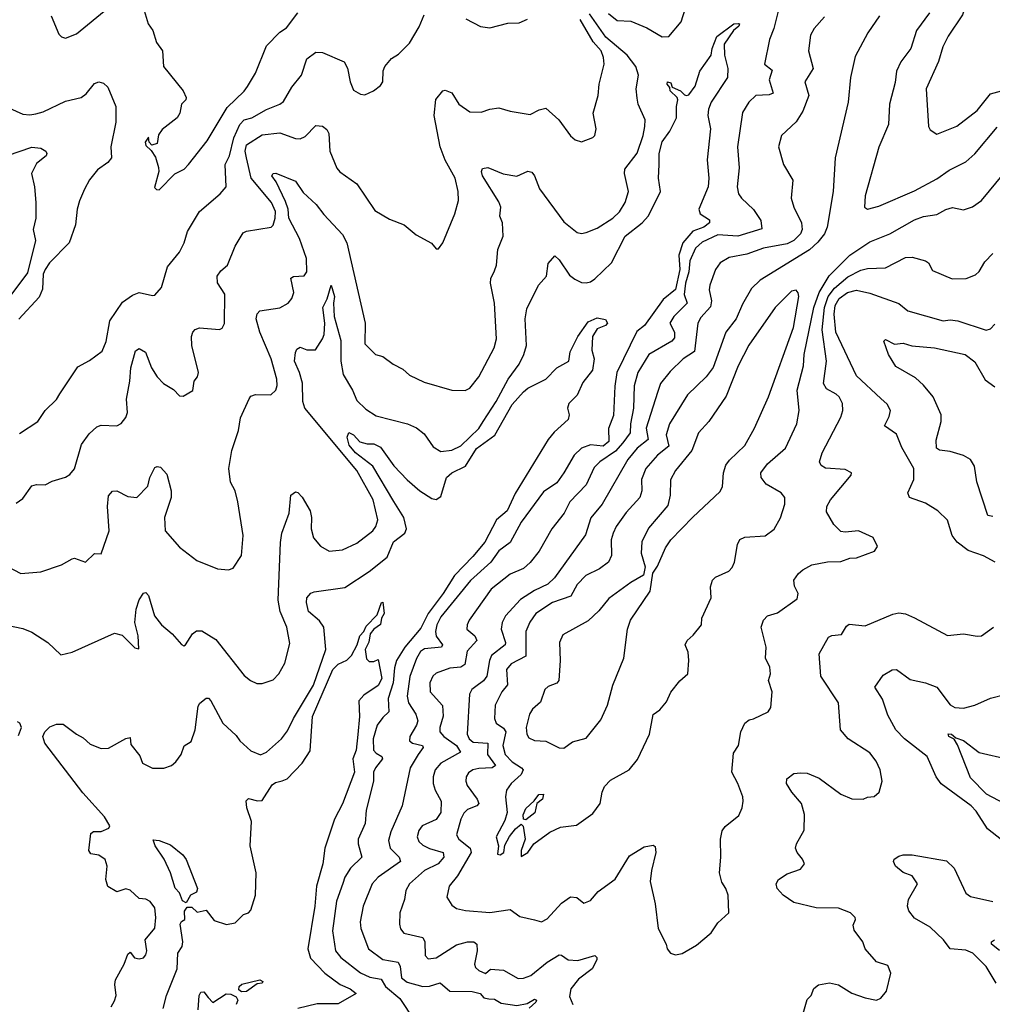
# Model space of a CAD drawing. Extents: x 1245432 to 1420865, y 606325 to 671314.
# Tile 281 of 382: x 1364470 to 1368823, y 649726 to 654134. Entities that reach past the tile are written whole.
import ezdxf

# ---------------------------------------------------------------- set-up
doc = ezdxf.new("R2010")
doc.units = 0

msp = doc.modelspace()

# ---------------------------------------------------------------- linework, layer by layer
at = {"layer": '0CON20XD'}
for points in [[(1368852.4, 654557.6), (1368821.1, 654485), (1368768.1, 654391.9), (1368690, 654155), (1368625, 654059.4), (1368602.5, 654012.5), (1368582.7, 653947.3), (1368526.9, 653825), (1368538, 653655), (1368545, 653641.2), (1368575, 653622), (1368665, 653656.5), (1368755, 653727.5), (1368815, 653801.8), (1368865, 653815.4)], [(1364610.6, 654150.6), (1364645, 654068.8), (1364656.8, 654056.8), (1364675, 654050.6), (1364725, 654070), (1364865, 654185.6)], [(1365028, 654175), (1365045.8, 654115), (1365066, 654085), (1365082.5, 654032.5), (1365110, 653995), (1365114, 653924), (1365202, 653815), (1365215.6, 653785), (1365214, 653775), (1365194.2, 653755), (1365186.5, 653715), (1365175, 653694), (1365108.3, 653641.7), (1365091.7, 653618.3), (1365085, 653580), (1365061.7, 653571.7), (1365050, 653585), (1365047.5, 653607.5), (1365032.5, 653585), (1365035, 653570), (1365058.8, 653548.8), (1365078.3, 653518.3), (1365091.7, 653471.7), (1365092.5, 653455), (1365073, 653383), (1365083, 653373), (1365095, 653372.5), (1365165, 653443.8), (1365206.2, 653465), (1365225.7, 653485), (1365308.8, 653591.2), (1365398.7, 653741.3), (1365475, 653813.3), (1365490.5, 653835), (1365525.5, 653895), (1365575, 654016.6), (1365635, 654077.5), (1365665, 654098.1), (1365715, 654164.4)], [(1365575, 653731.3), (1365634, 653755), (1365651.7, 653768.3), (1365687.6, 653832.4), (1365732.1, 653885), (1365755, 653959.2), (1365795, 653988), (1365825, 653987.1), (1365922.5, 653945), (1365937.3, 653917.3), (1365948.9, 653855), (1365965, 653818.8), (1365995, 653800), (1366015, 653798.1), (1366053.3, 653815), (1366085, 653840), (1366095.7, 653855), (1366096.5, 653905), (1366103.8, 653925), (1366135, 653960), (1366165, 653980), (1366215, 654028.6), (1366258.4, 654101.6), (1366280.5, 654155)], [(1367865, 654172), (1367845.9, 654095), (1367825.4, 654045), (1367803.3, 653935), (1367837.7, 653907.7), (1367825.3, 653865), (1367841.9, 653805), (1367825, 653797.5), (1367764.4, 653795), (1367733.6, 653765), (1367705, 653718), (1367682.7, 653565), (1367690.7, 653470.7), (1367681.5, 653385), (1367686.9, 653355), (1367700.6, 653335), (1367754.7, 653284.7), (1367786.8, 653235), (1367792.1, 653197.9), (1367685, 653164.5), (1367595, 653171), (1367525, 653137.8), (1367495, 653110.7), (1367470.2, 653055), (1367464.6, 653005), (1367450.1, 652955), (1367444.1, 652904.1), (1367457.8, 652865), (1367398.2, 652805), (1367380.3, 652775), (1367400.3, 652735), (1367400.6, 652709.4), (1367388.5, 652695), (1367286.2, 652635), (1367236.5, 652555), (1367220, 652495), (1367217.8, 652395), (1367203.8, 652325), (1367202.3, 652285), (1367170.4, 652239.6), (1367137.3, 652202.7), (1367066.2, 652155), (1367041.2, 652128.8), (1367005, 652050.9), (1366932.5, 651975), (1366907.1, 651925), (1366851.8, 651855), (1366795.4, 651755), (1366755.6, 651704.4), (1366725, 651677.1), (1366665, 651651.1), (1366580.4, 651585), (1366482.1, 651445), (1366472.7, 651425), (1366471.8, 651405), (1366507.7, 651375), (1366515.9, 651355), (1366473.6, 651306.4), (1366463, 651247), (1366445, 651235.8), (1366395, 651230.5), (1366335, 651208.2), (1366320, 651195), (1366305.5, 651165), (1366307.3, 651125), (1366363.1, 651063.1), (1366365, 651016.2), (1366350.3, 650965), (1366350.8, 650945), (1366368.2, 650925), (1366425, 650883.9), (1366443.8, 650855), (1366355, 650805.2), (1366330, 650775), (1366321.4, 650745), (1366321.1, 650715), (1366329.7, 650685), (1366357.1, 650635), (1366354.7, 650585), (1366335, 650553.8), (1366271.5, 650525), (1366256.6, 650503.4), (1366248.8, 650475), (1366256.4, 650455), (1366275, 650438.2), (1366305, 650422.9), (1366365, 650405.4), (1366369.3, 650385), (1366343.2, 650355), (1366282.5, 650325), (1366214.5, 650265), (1366199.1, 650235), (1366192.5, 650195), (1366171.5, 650135), (1366170.5, 650085), (1366175, 650063.8), (1366189.2, 650045), (1366274.3, 650024.3), (1366283.6, 650005), (1366285.6, 649945), (1366298.9, 649928.9), (1366335, 649934.7), (1366425, 649992.9), (1366473.8, 650006.2), (1366503.3, 650005), (1366515.6, 649995), (1366517.9, 649965), (1366505.4, 649905), (1366510.3, 649890.3), (1366525, 649876.7), (1366555, 649864.4), (1366577, 649883), (1366635, 649878.5), (1366701.7, 649841.7), (1366725, 649842.6), (1366758.6, 649855), (1366830.5, 649915), (1366885, 649946.9), (1366895, 649946.2), (1366925.3, 649925.3), (1366967.6, 649922.4), (1367045, 649943.8), (1367053.8, 649935), (1367052.9, 649925), (1367031.8, 649885), (1366971.4, 649838.6), (1366936.9, 649795), (1366930.5, 649760.5), (1366945.8, 649725)], [(1368073, 654147), (1368025.6, 654095), (1368008.9, 654065), (1368000.9, 653995), (1368021.2, 653915), (1367984.5, 653855), (1368002.3, 653795), (1367975.3, 653724.7), (1367945, 653677.1), (1367880, 653615), (1367867.1, 653565), (1367888.6, 653485), (1367930, 653415), (1367923.5, 653335), (1367935.5, 653295), (1367969.7, 653225), (1367972.1, 653195), (1367965.3, 653175), (1367935.3, 653145), (1367905, 653130.2), (1367798.8, 653111.2), (1367725, 653084.2), (1367645, 653069.2), (1367605.6, 653045), (1367584.5, 653015), (1367558.8, 652945), (1367555.5, 652924.5), (1367566.2, 652875), (1367562.2, 652847.8), (1367519.4, 652800.6), (1367505.4, 652775), (1367491, 652649), (1367439.1, 652615), (1367380.9, 652559.1), (1367338.5, 652505), (1367324.6, 652464.6), (1367274.8, 652305), (1367283.8, 652255), (1367234.2, 652215), (1367191.9, 652165), (1367076.8, 651965), (1367026.8, 651903.2), (1367002, 651828), (1366863.6, 651635), (1366833.8, 651606.2), (1366775, 651578.8), (1366712.1, 651537.9), (1366643.9, 651465), (1366629.7, 651435), (1366624.7, 651405), (1366645.3, 651345), (1366642.8, 651335), (1366582.4, 651287.6), (1366572.6, 651265), (1366560.7, 651195), (1366546, 651174), (1366511.5, 651148.5), (1366494.5, 651135), (1366483.3, 651115), (1366472.9, 650935), (1366481.4, 650915), (1366500.2, 650900.2), (1366565.5, 650895.5), (1366564.5, 650845), (1366599.3, 650795), (1366585.6, 650784.4), (1366525, 650782), (1366498.6, 650775), (1366478.4, 650761.6), (1366469.1, 650745), (1366467.1, 650725), (1366473.2, 650705), (1366518.2, 650645), (1366525.4, 650625), (1366515.7, 650615), (1366475, 650597.9), (1366458.2, 650581.8), (1366444.3, 650555), (1366426, 650485), (1366435.3, 650465), (1366486.2, 650425), (1366491.4, 650405), (1366429, 650301), (1366393.1, 650255), (1366381.4, 650205), (1366405, 650169.2), (1366425.5, 650155.5), (1366465, 650146.4), (1366575, 650136.9), (1366665, 650150.6), (1366709.4, 650119.4), (1366775, 650103.4), (1366805, 650095.6), (1366831.1, 650108.9), (1366895, 650178.6), (1366935, 650206.9), (1366964.4, 650204.4), (1366995, 650178.8), (1367025, 650190), (1367058.9, 650231.1), (1367135, 650285.7), (1367199.8, 650390.2), (1367265, 650431.4), (1367305, 650438.8), (1367315, 650432.5), (1367318.1, 650405), (1367298.2, 650325), (1367292.5, 650275), (1367314.2, 650175), (1367327.5, 650065), (1367363.8, 649995), (1367367.5, 649975), (1367383.3, 649955), (1367405, 649946.7), (1367435, 649953.3), (1367499.1, 649990.9), (1367565, 650046.2), (1367595, 650090), (1367644, 650135), (1367641.2, 650215), (1367631.2, 650245), (1367613.1, 650273.1), (1367602.2, 650315), (1367608.1, 650385), (1367607.5, 650465), (1367615, 650502.5), (1367628, 650522), (1367688.8, 650571.2), (1367704, 650605), (1367708.6, 650635), (1367707.1, 650655), (1367684.4, 650715), (1367658.1, 650765), (1367665, 650850), (1367687.1, 650885), (1367697.5, 650945), (1367716.2, 650985), (1367735, 651000), (1367755, 651003.8), (1367820, 651035), (1367832, 651055), (1367837.5, 651125), (1367822, 651175), (1367830, 651205), (1367828, 651235), (1367807.5, 651275), (1367810.8, 651325), (1367788.8, 651415), (1367798.8, 651445), (1367816.7, 651465), (1367861.2, 651478.8), (1367949.3, 651540.7), (1367954.3, 651565), (1367937.6, 651597.6), (1367935.6, 651625), (1367955.7, 651655), (1367975, 651670.6), (1368015, 651693.1), (1368085, 651706.9), (1368145, 651708.6), (1368185, 651722.5), (1368215.6, 651724.4), (1368295.8, 651754.2), (1368308.8, 651775), (1368290, 651815), (1368225, 651845.6), (1368165, 651839.4), (1368145, 651843.1), (1368113.4, 651873.4), (1368081.1, 651931.1), (1368083.1, 651955), (1368099.5, 651985), (1368191.2, 652095), (1368193.3, 652105), (1368165, 652120), (1368076.2, 652126.2), (1368057.4, 652137.4), (1368050, 652155), (1368061.5, 652195), (1368145.3, 652354.7), (1368154.5, 652385), (1368152.5, 652415), (1368137.8, 652445), (1368125, 652457.8), (1368080.6, 652480.6), (1368067.3, 652505), (1368081.7, 652605), (1368061.5, 652745), (1368072.8, 652845), (1368088.6, 652895), (1368117.6, 652932.4), (1368177.1, 652982.9), (1368235, 653012.1), (1368265, 653020), (1368345, 653022.7), (1368435, 653068.9), (1368465, 653071.1), (1368525, 653054.3), (1368537.5, 653045), (1368555, 653011.2), (1368643.6, 652973.6), (1368706.7, 652975), (1368747.6, 652992.4), (1368763.9, 653006.1), (1368789.6, 653050.4), (1368825, 653087.5)], [(1366595, 653010), (1366604.4, 653035.6), (1366610, 653105), (1366634.3, 653165), (1366630.4, 653225), (1366619.2, 653255), (1366623.1, 653295), (1366615, 653317.8), (1366542.1, 653435), (1366537.1, 653455), (1366542.2, 653467.8), (1366565, 653472.9), (1366633.5, 653443.5), (1366695, 653433.8), (1366745, 653455.6), (1366761.7, 653451.7), (1366774.6, 653435), (1366796.5, 653376.5), (1366905, 653228.5), (1366965, 653181.5), (1366985, 653176.9), (1367005, 653180.6), (1367055, 653201.1), (1367125, 653245.6), (1367155, 653274.4), (1367180.5, 653315), (1367194.4, 653365), (1367177.1, 653445), (1367178.2, 653465), (1367234.1, 653535.9), (1367261.3, 653615), (1367268.2, 653655), (1367269.3, 653685), (1367238.8, 653755), (1367233.2, 653783.2), (1367230, 653825), (1367240, 653885), (1367228.3, 653925), (1367189.7, 653975), (1367093.4, 654055), (1367020.4, 654160.4)], [(1368318.9, 654151.1), (1368266.7, 654075), (1368210.2, 653969.8), (1368188.5, 653875), (1368178.5, 653765), (1368120.5, 653515), (1368111.2, 653365), (1368084.7, 653205), (1368071.6, 653175), (1368042.8, 653137.2), (1368005, 653104.3), (1367785, 652967.3), (1367745, 652930), (1367705, 652860), (1367676.8, 652795), (1367630, 652735), (1367573.9, 652576.1), (1367542.5, 652535), (1367458.5, 652455), (1367378.6, 652325), (1367363.9, 652275), (1367376.2, 652225), (1367325.3, 652185), (1367273.1, 652125), (1367252.5, 652075), (1367255.3, 652025), (1367246.2, 651995), (1367185, 651927.3), (1367139.2, 651865), (1367125.7, 651835.7), (1367117.7, 651805), (1367119.2, 651735), (1367105.3, 651704.7), (1367064.7, 651675.3), (1367004.5, 651645), (1366965, 651605.5), (1366936.9, 651553.1), (1366855, 651525.2), (1366780.3, 651475), (1366752.8, 651437.2), (1366735.8, 651395), (1366735.2, 651284.8), (1366669.2, 651250.8), (1366649, 651225), (1366654, 651156), (1366628.5, 651125), (1366598.9, 651065), (1366595.5, 651005), (1366602.2, 650985), (1366635, 650962.4), (1366645.8, 650945.8), (1366631.9, 650885), (1366643.5, 650845), (1366675, 650811.4), (1366716.5, 650785), (1366722.9, 650775), (1366714.6, 650755), (1366670.4, 650715), (1366649.1, 650685), (1366644.6, 650655), (1366652.5, 650585), (1366641.2, 650548.8), (1366602.9, 650475), (1366613.8, 650435), (1366608.7, 650398.7), (1366620, 650395), (1366636.9, 650405), (1366641.3, 650438.7), (1366662.2, 650477.8), (1366688.8, 650511.2), (1366715, 650531.8), (1366723.1, 650523.1), (1366732.5, 650465), (1366714.6, 650414.6), (1366715, 650387.5), (1366743.8, 650405), (1366772, 650445), (1366843.4, 650496.6), (1366890.4, 650519.6), (1366961.7, 650528.3), (1367035, 650580.8), (1367068.6, 650625), (1367076.5, 650675), (1367088.3, 650701.7), (1367115, 650729.4), (1367198, 650775), (1367235, 650822), (1367289.4, 650935), (1367305, 651023.3), (1367335, 651043.8), (1367365, 651080), (1367385, 651123.8), (1367425, 651173.8), (1367460, 651205), (1367465.7, 651265.7), (1367461.9, 651301.9), (1367448, 651335), (1367457.5, 651355), (1367485, 651378), (1367522, 651425), (1367522.9, 651455), (1367564.3, 651545.7), (1367561.4, 651595), (1367570.8, 651625), (1367585, 651638.6), (1367644.7, 651665.3), (1367658.9, 651681.1), (1367668.9, 651705), (1367682.5, 651785), (1367693.7, 651806.3), (1367715, 651816.7), (1367806.1, 651823.9), (1367846.4, 651853.6), (1367875.6, 651904.4), (1367894.4, 651965), (1367894.3, 651995), (1367878, 652015), (1367811.2, 652055), (1367789.5, 652085), (1367786.9, 652105), (1367816.9, 652145), (1367897.8, 652215), (1367948.8, 652325), (1367959.3, 652385), (1367949.5, 652475), (1367978.2, 652585), (1367981.1, 652635), (1368025.1, 652844.9), (1368047.9, 652912.1), (1368093.4, 652986.6), (1368185, 653080.3), (1368275, 653139.5), (1368364.8, 653175.2), (1368475, 653238.4), (1368515, 653252.7), (1368575, 653262.3), (1368615, 653284.6), (1368645, 653293.1), (1368695, 653283.1), (1368734.6, 653295.4), (1368775.3, 653324.7), (1368875, 653445.6)], [(1367105, 654161.6), (1367145, 654129.6), (1367205, 654127.1), (1367277.6, 654097.6), (1367345, 654057.8), (1367375, 654058.6), (1367430.3, 654125), (1367449.5, 654185)], [(1368542.5, 654165), (1368484.6, 654085), (1368458.8, 654005), (1368413.6, 653945), (1368395, 653903.3), (1368388, 653852), (1368362.7, 653755), (1368358.5, 653665), (1368315, 653563.8), (1368254.6, 653345), (1368252, 653295), (1368265, 653286.2), (1368315, 653299.5), (1368475, 653368.2), (1368575, 653421.8), (1368629.9, 653460.1), (1368705, 653497.1), (1368745, 653532.9), (1368845, 653652.9)], [(1364405, 651425.5), (1364485, 651408.5), (1364525, 651391.9), (1364595.6, 651345), (1364655, 651290.7), (1364705, 651301.9), (1364895, 651387.7), (1364928.3, 651378.3), (1364985, 651322.5), (1365003, 651317), (1365000.3, 651375), (1364986, 651435), (1364991.5, 651495), (1365005, 651536.2), (1365025, 651566.2), (1365035, 651570), (1365046.6, 651556.6), (1365073.5, 651465), (1365105.5, 651425), (1365153.3, 651385), (1365195, 651336.2), (1365205, 651331.2), (1365212.5, 651335), (1365243.3, 651385), (1365261.7, 651398.3), (1365285, 651398), (1365348.9, 651358.9), (1365475, 651198), (1365503.8, 651175), (1365532.1, 651162.1), (1365555, 651161.4), (1365605, 651179.2), (1365630.8, 651205), (1365656.3, 651253.7), (1365678.7, 651341.3), (1365666.5, 651415), (1365635.4, 651485), (1365626.8, 651535), (1365637, 651793), (1365644.2, 651835.8), (1365676.2, 651925), (1365684.2, 652005.8), (1365705, 652020), (1365715, 652017.5), (1365735, 651996.7), (1365770.4, 651935), (1365776.5, 651905), (1365774.7, 651854.7), (1365785, 651814), (1365816.7, 651776.7), (1365855, 651754.5), (1365915, 651760.4), (1365979.4, 651790.6), (1366050.6, 651845), (1366064.4, 651865), (1366072.7, 651895), (1366052, 651985), (1365978.6, 652115), (1365746.5, 652395), (1365737.1, 652425), (1365736.6, 652506.6), (1365722.8, 652555), (1365699.5, 652605), (1365704.6, 652644.6), (1365710.7, 652659.3), (1365725, 652667.1), (1365755.6, 652655.6), (1365794.3, 652655.7), (1365825.2, 652704.8), (1365833.1, 652725), (1365835.8, 652775.8), (1365827.6, 652845), (1365846.4, 652883.6), (1365865, 652946), (1365879.8, 652895), (1365874.7, 652865), (1365877.3, 652805), (1365907.1, 652697.1), (1365907.8, 652605), (1365918.3, 652545), (1365960.2, 652475), (1365979.5, 652429.5), (1366019.9, 652389.9), (1366065, 652360.8), (1366205.3, 652325.3), (1366246.6, 652306.6), (1366280.4, 652280.4), (1366320.9, 652220.9), (1366355, 652200.6), (1366405, 652206.2), (1366445, 652225.4), (1366525, 652303.9), (1366545, 652335.5), (1366602.6, 652425), (1366656.4, 652525), (1366705, 652591.1), (1366726.7, 652635), (1366738.2, 652675), (1366731.9, 652795), (1366740.3, 652839.7), (1366791.9, 652945), (1366828.2, 652985), (1366835, 653042), (1366865, 653076.2), (1366885, 653058.8), (1366930.5, 652990.5), (1366955, 652971.8), (1366985, 652957.8), (1367005, 652955.6), (1367025, 652960), (1367045, 652974.4), (1367119.5, 653045), (1367180, 653165), (1367256.2, 653223.8), (1367284.5, 653255.5), (1367338.2, 653365), (1367329.3, 653425), (1367332.5, 653485), (1367332.2, 653535), (1367345, 653587.3), (1367379.6, 653635), (1367409.4, 653695), (1367409.4, 653745), (1367415.8, 653775), (1367413.1, 653785), (1367381.8, 653815), (1367380.5, 653830.5), (1367368.1, 653845), (1367370, 653855), (1367385, 653850.6), (1367391.1, 653831.1), (1367427.1, 653815), (1367445, 653798), (1367455, 653794), (1367465, 653798), (1367493, 653837), (1367515, 653904), (1367565.6, 653974.4), (1367569.5, 654005), (1367590.8, 654059.2), (1367666.2, 654115), (1367687.1, 654117.1), (1367692.5, 654115), (1367688.8, 654105), (1367664.3, 654085.7), (1367623.8, 654025), (1367624.3, 653975), (1367639.4, 653915), (1367637.8, 653875), (1367564.6, 653765), (1367553.6, 653733.6), (1367550.5, 653705), (1367561.5, 653645), (1367547.1, 653507.1), (1367554.6, 653424.6), (1367551.1, 653385), (1367510, 653285), (1367515.4, 653265), (1367557.2, 653237.2), (1367557.5, 653225), (1367531.8, 653205), (1367482.3, 653187.7), (1367438.8, 653135), (1367420.9, 653079.1), (1367424.3, 653015), (1367405, 652926.5), (1367349.5, 652880.5), (1367266.7, 652765), (1367232.6, 652737.4), (1367143.1, 652555), (1367133.5, 652493.5), (1367128, 652362), (1367105.7, 652304.3), (1367107, 652245), (1367081.4, 652225), (1367025, 652231.2), (1366985, 652215.7), (1366951.8, 652185), (1366905.2, 652104.8), (1366875, 652060.4), (1366815, 652020.5), (1366715.3, 651885), (1366665, 651793.6), (1366615, 651756.2), (1366578.4, 651705), (1366487.4, 651622.6), (1366355, 651461.2), (1366336.9, 651425), (1366331.8, 651395), (1366335, 651373.8), (1366362.9, 651335), (1366358.2, 651325), (1366282.6, 651317.4), (1366264.7, 651305), (1366246.1, 651273.9), (1366216.7, 651193.3), (1366204.4, 651105), (1366211.1, 651075), (1366243.9, 651025), (1366251.5, 650995), (1366246.1, 650975), (1366216.4, 650925), (1366215.6, 650905), (1366228.8, 650895), (1366272.5, 650885), (1366275.5, 650875.5), (1366253.9, 650845), (1366218.1, 650785), (1366182.7, 650615), (1366131.5, 650498.5), (1366121.2, 650458.8), (1366128.1, 650425), (1366168.8, 650385), (1366174.6, 650365), (1366075, 650294.7), (1366047.5, 650265), (1366007.9, 650165), (1365994.6, 650095), (1365996.9, 650065), (1366030.8, 649975), (1366095.8, 649925.8), (1366164.1, 649914.1), (1366173.3, 649895), (1366178.8, 649845), (1366204.5, 649825), (1366275, 649805.3), (1366305, 649806.5), (1366352.7, 649822.7), (1366395, 649784.5), (1366495, 649783.8), (1366530.8, 649775), (1366547.5, 649755), (1366569.8, 649750.2), (1366595, 649748.7), (1366625, 649730.3), (1366695, 649720.9), (1366741.1, 649728.9), (1366775, 649748.8), (1366784, 649745), (1366780, 649735), (1366750.8, 649709.2)], [(1364455, 651970), (1364485, 651990), (1364525, 652047.5), (1364545, 652053.1), (1364585, 652051.4), (1364615, 652067.5), (1364675, 652086), (1364695, 652098), (1364715, 652123.8), (1364747.4, 652232.6), (1364780.7, 652279.3), (1364815, 652311.1), (1364835, 652318.5), (1364905, 652316), (1364925, 652326.2), (1364945, 652353.3), (1364953.1, 652375), (1364948.5, 652435), (1364963.3, 652515), (1364967.2, 652575), (1364988, 652652), (1365005, 652662.5), (1365034, 652645), (1365059.5, 652575), (1365085, 652534.4), (1365114.3, 652505), (1365158.5, 652478.5), (1365185, 652450), (1365201.7, 652448.3), (1365245.7, 652474.3), (1365251.2, 652515), (1365266, 652535), (1365270, 652555), (1365240.4, 652675), (1365239.6, 652715), (1365245.5, 652735), (1365255, 652747.3), (1365275, 652754.6), (1365365, 652747.1), (1365376.7, 652753.3), (1365386.4, 652773.6), (1365387.7, 652905), (1365355.3, 652955.3), (1365354.7, 652985.3), (1365370.5, 653009.5), (1365400, 653035), (1365435, 653120), (1365470.9, 653179.1), (1365485, 653186.9), (1365595.5, 653204.5), (1365605.5, 653214.5), (1365614.4, 653245), (1365614.5, 653275), (1365597.5, 653315), (1365506.5, 653425), (1365485.1, 653515.1), (1365479.4, 653545), (1365486.1, 653573.9), (1365555, 653618.1), (1365635, 653627.1), (1365705, 653602.3), (1365725, 653600.7), (1365748.3, 653611.7), (1365795, 653659.5), (1365825, 653656.9), (1365845, 653642.7), (1365854.6, 653625), (1365858.1, 653545), (1365889.1, 653469.1), (1365902.5, 653452.5), (1365979.4, 653399.4), (1366060.3, 653280.3), (1366125, 653240.8), (1366191.2, 653215), (1366245, 653171.2), (1366314.1, 653134.1), (1366335, 653107.5), (1366345, 653107.5), (1366364, 653135), (1366418.2, 653265), (1366433.8, 653325), (1366432.3, 653365), (1366420, 653425), (1366374, 653505), (1366351.5, 653565), (1366325.3, 653704.7), (1366332.9, 653777.1), (1366363.8, 653815), (1366375, 653818.9), (1366405, 653806.7), (1366435.7, 653755), (1366485, 653720.8), (1366535, 653719.2), (1366575, 653734), (1366615, 653740), (1366665, 653723.8), (1366755, 653708.8), (1366795, 653730), (1366825, 653738), (1366882.9, 653685), (1366935, 653613.8), (1366956.4, 653596.4), (1366985, 653586.7), (1367035, 653606.2), (1367043.8, 653615), (1367050.8, 653645), (1367037.1, 653715), (1367060, 653795), (1367063.1, 653845), (1367085.5, 653935), (1367083.6, 653965), (1367073.2, 653995), (1367037.6, 654035), (1366978.8, 654135)], [(1366467.3, 654137.3), (1366532.7, 654102.7), (1366575, 654098), (1366655, 654118.8), (1366705, 654120), (1366743.6, 654136.4)], [(1364425, 653737.5), (1364485, 653711.5), (1364515, 653707.8), (1364542.5, 653712.5), (1364575, 653721.4), (1364675, 653768.6), (1364745, 653786), (1364768.3, 653801.7), (1364805, 653848), (1364825, 653856.2), (1364845, 653850), (1364865, 653832.5), (1364901.2, 653745), (1364900.6, 653675), (1364878.5, 653565), (1364880.8, 653515), (1364865.2, 653494.8), (1364817.9, 653462.1), (1364783.3, 653416.7), (1364761.1, 653375), (1364737.4, 653322.6), (1364726.9, 653285), (1364719.5, 653215), (1364691.3, 653135), (1364603.5, 653045), (1364583.7, 653015), (1364574.9, 652995), (1364572.6, 652927.4), (1364557.6, 652892.4), (1364466.7, 652793.4)], [(1364469.4, 652280.6), (1364550.8, 652335), (1364585, 652384.2), (1364635, 652434), (1364649.3, 652459.3), (1364730.2, 652579.8), (1364782.1, 652607.9), (1364839.8, 652650.2), (1364857.4, 652692.6), (1364873.1, 652785), (1364931, 652869), (1364975, 652900.5), (1365005, 652912.2), (1365065, 652898.8), (1365075, 652901.2), (1365105.6, 652934.4), (1365131.9, 653028.1), (1365186.2, 653093.8), (1365206.9, 653135), (1365221.4, 653185), (1365274.4, 653275), (1365367.5, 653355), (1365394.2, 653385), (1365390.3, 653485), (1365410, 653525), (1365428.1, 653605), (1365455.6, 653665), (1365474.8, 653685.2), (1365510, 653695), (1365575, 653731.3)], [(1364416.5, 653526.5), (1364525, 653563.5), (1364565, 653558), (1364587.1, 653545), (1364592, 653535), (1364588.8, 653525), (1364545, 653490.8), (1364523.1, 653445), (1364536.4, 653385), (1364542.9, 653315), (1364542.5, 653245), (1364530.6, 653195), (1364540.9, 653145), (1364505, 653000), (1364403.1, 652865)], [(1364187.1, 651805), (1364475, 651654.2), (1364565, 651662.2), (1364657, 651693), (1364705, 651720.8), (1364715, 651722.9), (1364765, 651705.8), (1364805, 651743.8), (1364835, 651743.3), (1364870.4, 651845), (1364863.2, 651955), (1364868.3, 652001.7), (1364885, 652023.8), (1364905, 652024.3), (1364955, 652000), (1364995, 651994.5), (1365043.3, 652045), (1365053.5, 652085), (1365075, 652128.8), (1365085, 652134.3), (1365101.1, 652131.1), (1365128.8, 652098.8), (1365148.5, 652025), (1365147.8, 651995), (1365118.6, 651905), (1365122, 651845), (1365185, 651772), (1365262.6, 651712.6), (1365355, 651675.8), (1365405, 651671.2), (1365425, 651678.8), (1365462.9, 651735), (1365470.5, 651825), (1365446.9, 651975), (1365434.5, 652025), (1365413.8, 652063.8), (1365406.7, 652125), (1365420, 652205), (1365450, 652295), (1365458.7, 652351.3), (1365496.7, 652436.7), (1365505, 652448), (1365525, 652455.8), (1365595, 652454), (1365616, 652475), (1365623.1, 652496.9), (1365621.1, 652525), (1365595.3, 652615), (1365544.7, 652735.3), (1365529.1, 652795), (1365532.9, 652817.1), (1365545, 652831.1), (1365635, 652843.6), (1365672, 652865), (1365688, 652885), (1365696.8, 652913.2), (1365683.9, 652976.1), (1365695.5, 652984.5), (1365743.1, 652986.9), (1365755.9, 653005), (1365753.5, 653065), (1365722.6, 653155), (1365675.4, 653245), (1365672.1, 653285), (1365660.2, 653320.2), (1365618.1, 653408.1), (1365598.6, 653435), (1365604.7, 653445.3), (1365616.4, 653446.4), (1365705, 653410.8), (1365739.7, 653359.7), (1365797.2, 653307.2), (1365832.2, 653262.2), (1365915, 653172.7), (1365934.7, 653135), (1366016.7, 652775), (1366015, 652683.3), (1366062.5, 652635), (1366095, 652626.2), (1366141.3, 652591.3), (1366185, 652569.2), (1366215, 652542.9), (1366281.1, 652511.1), (1366405, 652475.7), (1366463.9, 652473.9), (1366485, 652484.2), (1366524.5, 652535), (1366593.6, 652665), (1366604.6, 652705), (1366595.3, 652865.3), (1366577.5, 652955), (1366579.2, 652975), (1366595, 653010)], [(1366905, 650873.3), (1366945, 650901.4), (1367005, 650918), (1367071.1, 650998.9), (1367101.1, 651065), (1367124.7, 651155.3), (1367174.4, 651275), (1367190, 651405), (1367204.4, 651445), (1367291.9, 651575), (1367304.2, 651655.8), (1367325, 651686.7), (1367360.3, 651769.7), (1367384, 651805), (1367482.8, 651907.2), (1367605, 652021.2), (1367615.6, 652044.4), (1367620, 652105), (1367631, 652139), (1367647.6, 652162.4), (1367715, 652228.1), (1367759.6, 652305), (1367822, 652445), (1367934, 652756), (1367957.7, 652895), (1367955, 652911.2), (1367945, 652922.9), (1367925, 652917.9), (1367851.3, 652845), (1367733.8, 652676.2), (1367685.2, 652585), (1367631.9, 652448.1), (1367554.3, 652335.7), (1367507.7, 652285), (1367478.2, 652205), (1367405.4, 652115), (1367383.7, 652073.7), (1367381.5, 652005), (1367370.5, 651959.5), (1367285, 651856.9), (1367255, 651796.2), (1367251.1, 651745), (1367270, 651685), (1367262.2, 651647.8), (1367205, 651614.4), (1367107.4, 651542.6), (1367062.7, 651487.3), (1367015, 651442.1), (1366900.5, 651379.5), (1366885.6, 651345), (1366888.7, 651265), (1366883.1, 651175), (1366875, 651162.9), (1366835, 651148.2), (1366821.1, 651135), (1366800.7, 651079.3), (1366765, 651047.8), (1366751.8, 651025), (1366736.9, 650965), (1366739.5, 650935), (1366748.5, 650918.5), (1366775, 650906.7), (1366825, 650904.4), (1366885, 650873.8), (1366905, 650873.3)], [(1368835.5, 651705.5), (1368783.6, 651733.6), (1368715, 651758.2), (1368665.6, 651795), (1368643.5, 651825), (1368622.6, 651892.6), (1368579.2, 651935), (1368525, 651968.9), (1368452, 651995), (1368445.8, 652015), (1368472.2, 652075), (1368471.8, 652125), (1368418.9, 652218.9), (1368395, 652278.8), (1368340.8, 652315), (1368362.2, 652357.8), (1368367.1, 652385), (1368352, 652412), (1368325, 652437.5), (1368215, 652540), (1368122.9, 652735), (1368115.1, 652815), (1368119.9, 652855), (1368137.2, 652885), (1368175, 652913.3), (1368215, 652922.5), (1368275, 652909.1), (1368405, 652863.1), (1368445, 652830), (1368603.9, 652786.1), (1368635, 652790), (1368668.8, 652785), (1368795.4, 652744.6), (1368815, 652750), (1368835, 652771.4)], [(1364880, 649715), (1364895, 649740.8), (1364902.4, 649765), (1364896.2, 649815), (1364899.6, 649835), (1364938.1, 649905), (1364955, 649950), (1364965, 649960), (1364984.6, 649934.6), (1365005, 649930), (1365025, 649934.2), (1365035, 649946.7), (1365039.5, 649965), (1365032.5, 650015), (1365075, 650067.5), (1365079.3, 650115), (1365075, 650158), (1365055, 650185.6), (1365035, 650196.2), (1365005, 650200), (1364965, 650237.5), (1364945, 650242.5), (1364905, 650228.8), (1364865, 650253.3), (1364856, 650285), (1364861.2, 650345), (1364853.6, 650373.6), (1364825, 650393.3), (1364789.3, 650399.3), (1364780, 650415), (1364789.3, 650490.7), (1364800.7, 650499.3), (1364835, 650500), (1364870, 650515), (1364873.3, 650525), (1364850, 650565), (1364752.9, 650672.8), (1364582.9, 650895), (1364573.5, 650925), (1364583.2, 650945), (1364605, 650967.6), (1364635, 650980.3), (1364665, 650980), (1364724.7, 650934.7), (1364755, 650919.4), (1364785, 650890), (1364835, 650870.4), (1364867.2, 650872.8), (1364945, 650915.8), (1364965, 650920), (1364968.3, 650888.3), (1365008.3, 650838.3), (1365020, 650805), (1365065, 650782.5), (1365115, 650782.5), (1365150, 650795), (1365169.3, 650810.7), (1365192.5, 650845), (1365207, 650883), (1365237.7, 650902.3), (1365256, 650954), (1365269.5, 651060.5), (1365276.1, 651073.9), (1365305, 651096.2), (1365315, 651096.2), (1365326, 651085), (1365380, 650985), (1365439.2, 650929.2), (1365455.8, 650905.8), (1365505, 650860.6), (1365547.6, 650842.4), (1365575, 650854.4), (1365642.2, 650915), (1365669.5, 650950.5), (1365695.5, 651005), (1365785, 651154.6), (1365840.7, 651315), (1365831.1, 651415), (1365812.2, 651442.2), (1365762.8, 651485), (1365753.6, 651525), (1365756, 651545), (1365773.1, 651566.9), (1365788.1, 651571.9), (1365925, 651591.8), (1366035, 651662.9), (1366115, 651728.2), (1366143.9, 651796.1), (1366194.2, 651835), (1366200.8, 651855), (1366189.8, 651905), (1366145, 651977.6), (1366051, 652135), (1365973.6, 652195), (1365945, 652229.1), (1365935.3, 652264.7), (1365943.8, 652286.2), (1365965, 652275.5), (1365993.3, 652243.3), (1366025, 652234.6), (1366055, 652234.7), (1366085, 652219.7), (1366145, 652136.7), (1366205, 652074.2), (1366260.8, 652025), (1366315, 651990.8), (1366335, 651986.4), (1366355, 652000), (1366380.4, 652085), (1366404.6, 652105.4), (1366465, 652135.6), (1366515, 652213.6), (1366596.2, 652273.8), (1366675, 652410.5), (1366725, 652468.4), (1366745, 652484.7), (1366825.4, 652524.6), (1366874, 652575), (1366927.3, 652605), (1366933.4, 652646.6), (1366967.6, 652715), (1367015, 652780.7), (1367055, 652798.6), (1367091.9, 652791.9), (1367100.9, 652775), (1367092.5, 652765), (1367055, 652750), (1367034.4, 652715), (1367031.2, 652655), (1367041.2, 652615), (1367034.3, 652565), (1366990.4, 652509.6), (1366965, 652453.3), (1366927.5, 652415), (1366921.4, 652395), (1366930, 652365), (1366925, 652343.8), (1366862.4, 652287.6), (1366835, 652254), (1366687.2, 652012.8), (1366652.3, 651935), (1366605, 651894.6), (1366552.5, 651795), (1366498.7, 651731.3), (1366416.4, 651645), (1366366.2, 651565), (1366298.8, 651475), (1366265, 651410), (1366194.5, 651325), (1366156.7, 651265), (1366147.3, 651232.7), (1366142.5, 651165), (1366119.7, 651095), (1366122.3, 651035), (1366095, 651010.4), (1366070, 650975), (1366052.9, 650915), (1366054.4, 650864.4), (1366065, 650850.7), (1366091.1, 650835), (1366094.5, 650825), (1366062.5, 650785), (1366053.8, 650765), (1366053.8, 650725), (1366020.4, 650595), (1366016.9, 650535), (1365984.5, 650465), (1365984.6, 650445), (1366001.9, 650385), (1365950.9, 650335), (1365926.2, 650295), (1365916.7, 650266.7), (1365888.2, 650188.2), (1365869.7, 650055), (1365883.6, 649965), (1365907.5, 649935), (1365995, 649866.9), (1366037, 649847), (1366088.2, 649838.2), (1366106.8, 649805), (1366171.8, 649751.8), (1366235.4, 649655)], [(1368825, 651909.6), (1368803.9, 651913.9), (1368754.6, 652065), (1368743.5, 652135), (1368725, 652164.3), (1368695, 652182.2), (1368635, 652200.9), (1368586.4, 652206.4), (1368573.1, 652215), (1368572.1, 652252.1), (1368594.4, 652335), (1368594.4, 652365), (1368559.1, 652445), (1368515, 652497.3), (1368479.9, 652529.9), (1368391.2, 652581.2), (1368358.1, 652635), (1368337.5, 652695), (1368345, 652702.5), (1368385, 652680.8), (1368425, 652685.5), (1368463.4, 652673.4), (1368565, 652664.3), (1368702, 652635), (1368745, 652602.2), (1368791.1, 652521.1), (1368835, 652490)], [(1365112.6, 649707.4), (1365126.9, 649765), (1365175.3, 649885), (1365178.2, 649955), (1365197.8, 649985), (1365201.1, 650005), (1365189.2, 650085), (1365194, 650096), (1365210, 650105), (1365207.8, 650142.2), (1365219.8, 650160.2), (1365240.1, 650160.1), (1365265, 650138), (1365305, 650146.7), (1365341.1, 650101.1), (1365396.6, 650083.4), (1365435, 650091.1), (1365472.6, 650127.4), (1365495, 650135.8), (1365505, 650147.5), (1365525.1, 650215), (1365528.9, 650315), (1365501.3, 650435), (1365508.4, 650545), (1365486.5, 650605), (1365483.4, 650636.6), (1365495, 650647.1), (1365535, 650636.5), (1365555, 650638.4), (1365600.8, 650709.2), (1365615, 650719.5), (1365645, 650726.4), (1365666.8, 650735), (1365734, 650806), (1365770, 650860), (1365780.2, 651015), (1365871.7, 651225), (1365895, 651248.2), (1365935, 651266.7), (1365955, 651288.1), (1365980.4, 651335), (1365992.7, 651375), (1366010.9, 651395), (1366020.6, 651419.4), (1366069.8, 651470.2), (1366090, 651525), (1366095.5, 651525.5), (1366101.1, 651475), (1366090, 651455), (1366084.4, 651425.6), (1366054.7, 651405.3), (1366039.2, 651385), (1366033.3, 651346.7), (1366016.2, 651315), (1366023, 651273), (1366035, 651260), (1366055, 651260), (1366075, 651270), (1366091.1, 651185), (1366075, 651152.7), (1366009.8, 651110.2), (1365988.9, 651085), (1365990.8, 651015), (1365984.2, 650934.2), (1365975.6, 650864.4), (1365961.5, 650825), (1365968.3, 650765), (1365915, 650623.1), (1365878.9, 650555), (1365835.3, 650424.7), (1365827, 650355), (1365798.1, 650255), (1365791.3, 650165), (1365760, 649975), (1365771.9, 649931.9), (1365835.6, 649865), (1365904.2, 649814.2), (1365949.5, 649795), (1365975.6, 649775), (1365895, 649728.1), (1365801.7, 649728.3), (1365715, 649707.8)], [(1367973.8, 649675), (1367995, 649747.5), (1368012.5, 649765), (1368023.9, 649796.1), (1368045, 649812.5), (1368095, 649822), (1368135, 649813.8), (1368195, 649776), (1368254.3, 649754.3), (1368305, 649743.8), (1368325, 649753.3), (1368350, 649785), (1368369.2, 649865), (1368355, 649900), (1368305, 649916.7), (1368253.8, 649975), (1368243.3, 650005), (1368205, 650057.5), (1368200.5, 650079.5), (1368211.2, 650105), (1368208.8, 650115), (1368188.8, 650135), (1368135, 650155.6), (1368035, 650157.8), (1367935, 650181.1), (1367887.5, 650215), (1367860.8, 650245), (1367856, 650265), (1367866.2, 650285), (1367905, 650310), (1367965, 650330.8), (1367982, 650355), (1367974.2, 650375), (1367949.4, 650405), (1367943.1, 650425), (1367946.9, 650445), (1367981.2, 650505), (1367983.1, 650575), (1367969.1, 650625), (1367925.6, 650675), (1367902, 650715), (1367903.8, 650735), (1367935, 650758.8), (1367965, 650762.9), (1367995, 650760.5), (1368048.8, 650738.8), (1368145, 650667.1), (1368195, 650645.7), (1368245, 650643.8), (1368265, 650653.8), (1368295, 650656.2), (1368316.2, 650675), (1368330, 650725), (1368320.8, 650775), (1368304, 650815), (1368275, 650852), (1368178, 650915), (1368144.5, 650954.5), (1368135.5, 651075), (1368056.2, 651195), (1368048.9, 651295), (1368090.2, 651369.8), (1368105, 651376.9), (1368148.5, 651381.5), (1368170.5, 651419.5), (1368182.4, 651427.6), (1368255, 651420.6), (1368378, 651472), (1368405, 651477.8), (1368435, 651474.4), (1368475, 651455.7), (1368623.3, 651376.7), (1368695, 651384.2), (1368755, 651374), (1368775, 651376), (1368828.8, 651415)], [(1368865, 650461.9), (1368801.4, 650511.4), (1368751.2, 650591.2), (1368728.5, 650615), (1368595, 650713.1), (1368572.7, 650745), (1368531.9, 650835), (1368429.6, 650915), (1368391.2, 650955), (1368355, 651020.8), (1368332.1, 651092.1), (1368298, 651145), (1368335, 651200), (1368375, 651224), (1368395, 651224.2), (1368455, 651180.4), (1368525, 651164.6), (1368575, 651145.4), (1368635, 651066.4), (1368655, 651054.5), (1368695, 651051.5), (1368745, 651065.6), (1368815, 651096.7), (1368885, 651114.3)], [(1364465, 650930), (1364478, 650965), (1364471.2, 650985), (1364460.9, 650990.9)], [(1368905, 650610), (1368796.6, 650666.6), (1368725, 650740), (1368668.1, 650888.1), (1368653.1, 650913.1), (1368629.2, 650925), (1368625, 650936.7), (1368641.2, 650935), (1368659.3, 650919.3), (1368695, 650906.4), (1368765, 650853.6), (1368895, 650822.7)], [(1366735, 650552.5), (1366725.4, 650555.4), (1366723.8, 650573.8), (1366735, 650601.8), (1366773.3, 650636.7), (1366794.1, 650665), (1366815, 650667.1), (1366810.8, 650645), (1366785.2, 650624.8), (1366776.2, 650583.8), (1366735, 650552.5)], [(1365215, 650179.6), (1365198.5, 650188.5), (1365185, 650224.5), (1365165.5, 650245.5), (1365144.6, 650315), (1365116.4, 650375), (1365076.5, 650435), (1365068.3, 650461.7), (1365095, 650459.2), (1365145, 650439.4), (1365200, 650395), (1365215, 650374.3), (1365266.4, 650245), (1365261.6, 650228.4), (1365235, 650214.4), (1365215, 650179.6)], [(1368840.3, 649820.3), (1368796.2, 649895), (1368736.2, 649955), (1368705, 649968.6), (1368635, 649973.8), (1368605.4, 650015), (1368545, 650071.5), (1368475, 650111.9), (1368450, 650145), (1368444.3, 650165), (1368447.5, 650195), (1368488, 650265), (1368465, 650301.2), (1368425, 650316.2), (1368390, 650345), (1368381.2, 650365), (1368383.8, 650375), (1368405, 650388.8), (1368425, 650395.8), (1368465, 650395.6), (1368618.9, 650368.9), (1368651.9, 650335), (1368705, 650222.9), (1368725, 650208.1), (1368825.5, 650185.5)], [(1368855, 649966.2), (1368820, 649995), (1368820, 650005), (1368833.3, 650015)], [(1365462.5, 649782.5), (1365450.8, 649790.8), (1365451.9, 649805), (1365464.1, 649815.9), (1365544.6, 649835.4), (1365557.8, 649827.8), (1365555, 649820), (1365532.7, 649817.3), (1365485, 649783.1), (1365462.5, 649782.5)], [(1365269.3, 649700.7), (1365272.9, 649765), (1365280.3, 649779.7), (1365295, 649782.5), (1365313.9, 649756.1), (1365335, 649734.2), (1365395, 649773.1), (1365415, 649771.9), (1365439.2, 649759.2), (1365446.5, 649745), (1365438.6, 649725)]]:
    msp.add_lwpolyline(points, dxfattribs=at)

doc.saveas('drawing.dxf')
